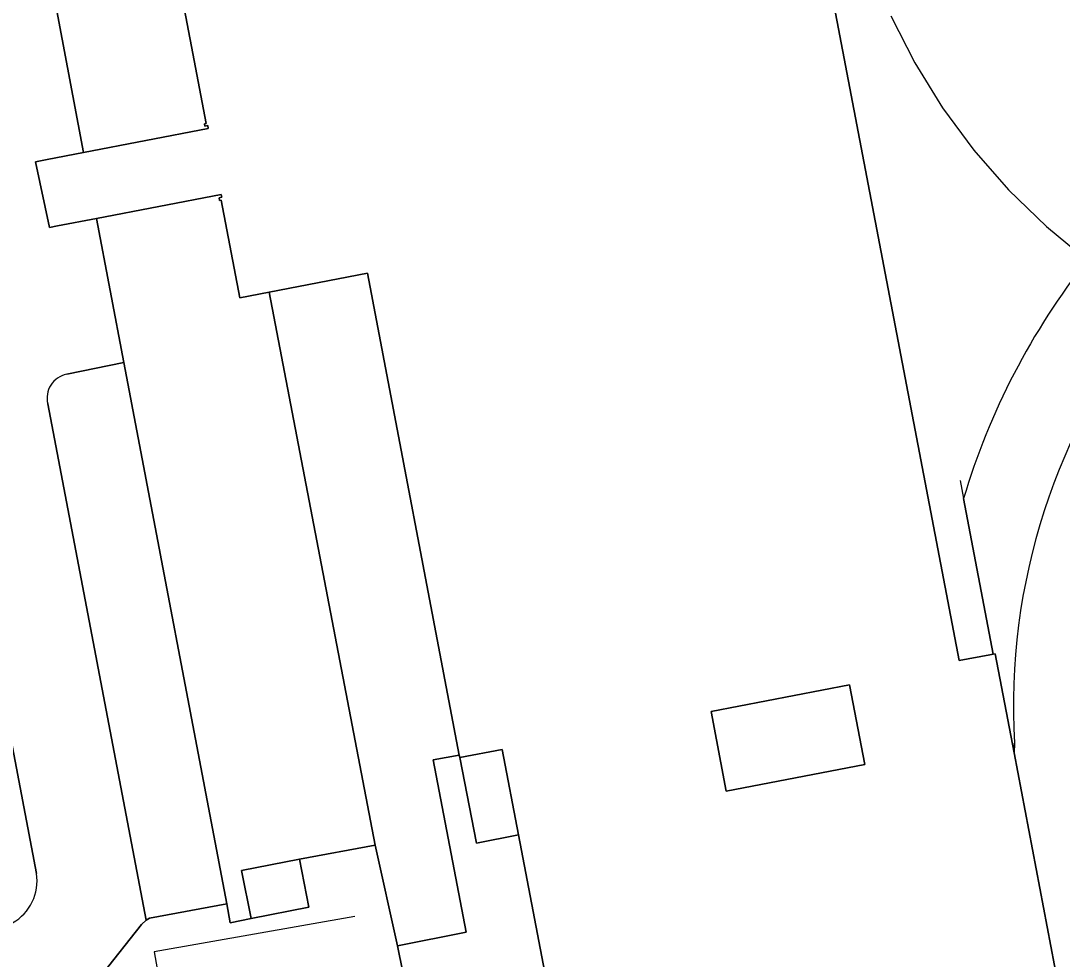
# Model space of a CAD drawing. Extents: x 158086 to 159499, y 382904 to 383981.
# Drawn here: x 159059.7 to 159122.8, y 383752.8 to 383809.7 of the extents above; entities that cross this region are included whole.
import ezdxf

# ---------------------------------------------------------------- set-up
doc = ezdxf.new("R2010")
doc.units = 0
for name, color, linetype in [('IMGEO_Erf', 7, 'Continuous'), ('IMGEO_Groenvoorziening', 7, 'Continuous'), ('IMGEO_Muur', 7, 'Continuous'), ('IMGEO_Pand', 7, 'Continuous'), ('IMGEO_Pand_overbouw', 7, 'Continuous'), ('IMGEO_Parkeervlak_gesloten', 7, 'Continuous'), ('IMGEO_Rijbaan_lokaal_gesloten', 7, 'Continuous'), ('IMGEO_Voetpad_gesloten', 7, 'Continuous'), ('IMGEO_Voetpad_open', 7, 'Continuous')]:
    doc.layers.add(name, color=color, linetype=linetype)

msp = doc.modelspace()

# ---------------------------------------------------------------- linework, layer by layer
at = {"layer": 'IMGEO_Erf'}
msp.add_lwpolyline([(159129.204, 383800.466), (159127.264, 383800.431), (159127.165, 383805.731), (159128.617, 383805.759), (159126.083, 383819.068), (159110.236, 383816.023), (159108.021, 383815.597), (159116.563, 383770.916), (159118.422, 383771.272), (159118.62, 383771.31), (159116.821, 383780.741)], dxfattribs=at)
msp.add_lwpolyline([(159110.843, 383764.613), (159109.918, 383769.445), (159101.515, 383767.837), (159102.44, 383763.005)], close=True, dxfattribs=at)
msp.add_arc((159158.642, 383768.235), 43.651, 141.8442, 163.35198, dxfattribs=at)
at = {"layer": 'IMGEO_Groenvoorziening'}
msp.add_lwpolyline([(159063.059, 383824.985), (159061.206, 383813.766), (159063.484, 383801.726), (159071.043, 383803.177), (159071.008, 383803.353), (159070.842, 383803.32), (159070.812, 383803.467), (159070.91, 383803.487), (159067.078, 383823.652), (159096.263, 383829.199), (159096.152, 383829.779), (159105.611, 383831.592), (159106.942, 383824.584), (159106.325, 383824.465), (159106.936, 383821.274), (159109.149, 383821.697), (159124.963, 383824.718), (159122.306, 383838.765)], dxfattribs=at)
msp.add_lwpolyline([(159072.95, 383792.921), (159071.823, 383798.838), (159071.725, 383798.818), (159071.693, 383798.976), (159071.861, 383799.009), (159071.825, 383799.184), (159064.258, 383797.728), (159065.921, 383788.996), (159072.173, 383756.166), (159072.378, 383755.011), (159073.635, 383755.27), (159073.062, 383758.193), (159076.575, 383758.882), (159081.15, 383759.73), (159074.742, 383793.263)], close=True, dxfattribs=at)
at = {"layer": 'IMGEO_Muur'}
for points in [[(159116.614, 383781.826), (159116.821, 383780.741)], [(159116.821, 383780.741), (159118.62, 383771.31)], [(159079.922, 383755.39), (159067.766, 383753.261), (159068.711, 383747.881), (159080.81, 383750)]]:
    msp.add_lwpolyline(points, dxfattribs=at)
at = {"layer": 'IMGEO_Pand'}
for points in [[(159067.078, 383823.652), (159070.91, 383803.487), (159070.812, 383803.467), (159070.842, 383803.32), (159071.008, 383803.353), (159071.043, 383803.177), (159063.484, 383801.726), (159061.267, 383801.3), (159060.569, 383801.166), (159061.423, 383797.183), (159061.898, 383797.274), (159064.258, 383797.728), (159071.825, 383799.184), (159071.861, 383799.009), (159071.693, 383798.976), (159071.725, 383798.818), (159071.823, 383798.838), (159072.95, 383792.921), (159074.742, 383793.263), (159080.69, 383794.4), (159086.251, 383765.19), (159086.28, 383765.04), (159088.864, 383765.517), (159089.849, 383760.359), (159092.678, 383745.544)], [(159122.563, 383751.259), (159119.882, 383765.325), (159118.737, 383771.332), (159118.62, 383771.31), (159118.422, 383771.272), (159116.563, 383770.916), (159108.021, 383815.597)]]:
    msp.add_lwpolyline(points, dxfattribs=at)
for points in [[(159109.918, 383769.445), (159110.843, 383764.613), (159102.44, 383763.005), (159101.515, 383767.837)], [(159073.635, 383755.27), (159077.14, 383755.967), (159076.575, 383758.882), (159073.062, 383758.193)]]:
    msp.add_lwpolyline(points, close=True, dxfattribs=at)
at = {"layer": 'IMGEO_Pand_overbouw'}
msp.add_lwpolyline([(159112.41, 383810.012), (159113.862, 383807.161), (159115.543, 383804.44), (159117.443, 383801.867), (159119.548, 383799.459), (159121.845, 383797.232), (159124.318, 383795.203)], dxfattribs=at)
at = {"layer": 'IMGEO_Parkeervlak_gesloten'}
for points in [[(159065.921, 383788.996), (159062.46, 383788.279)], [(159067.274, 383755.184), (159067.481, 383755.286), (159072.173, 383756.166), (159065.921, 383788.996)], [(159061.313, 383786.475), (159067.274, 383755.184)], [(159060.627, 383758.003), (159055.432, 383785.256)]]:
    msp.add_lwpolyline(points, dxfattribs=at)
for centre, radius, start, end in [((159062.742, 383786.833), 1.473, 101.02431, 194.07853), ((159057.753, 383757.549), 2.91, 299.3684, 8.9826)]:
    msp.add_arc(centre, radius, start, end, dxfattribs=at)
at = {"layer": 'IMGEO_Rijbaan_lokaal_gesloten'}
for points in [[(159064.258, 383797.728), (159061.898, 383797.274), (159061.423, 383797.183), (159060.569, 383801.166), (159061.267, 383801.3), (159063.484, 383801.726), (159061.206, 383813.766), (159060.478, 383817.587)], [(159062.46, 383788.279), (159065.921, 383788.996), (159064.258, 383797.728)], [(159064.622, 383751.912), (159066.988, 383754.918), (159067.274, 383755.184), (159061.313, 383786.475)], [(159055.432, 383785.256), (159060.627, 383758.003)], [(159086.192, 383738.371), (159092.005, 383739.494), (159091.965, 383739.795), (159098.552, 383740.97), (159098.438, 383741.573), (159095.698, 383741.042), (159095.189, 383743.787), (159097.923, 383744.328), (159097.498, 383746.454), (159092.678, 383745.544), (159089.849, 383760.359), (159087.305, 383759.85), (159086.28, 383765.04), (159086.251, 383765.19), (159084.678, 383764.896), (159086.674, 383754.444), (159082.518, 383753.621), (159083.172, 383750.321), (159083.236, 383750), (159083.427, 383748.93)]]:
    msp.add_lwpolyline(points, dxfattribs=at)
for points in [[(159080.69, 383794.4), (159074.742, 383793.263), (159081.15, 383759.73), (159082.518, 383753.621), (159086.674, 383754.444), (159084.678, 383764.896), (159086.251, 383765.19)], [(159088.864, 383765.517), (159086.28, 383765.04), (159087.305, 383759.85), (159089.849, 383760.359)]]:
    msp.add_lwpolyline(points, close=True, dxfattribs=at)
for centre, radius, start, end in [((159062.742, 383786.833), 1.473, 101.02431, 194.07853), ((159057.753, 383757.549), 2.91, 299.3684, 8.9826)]:
    msp.add_arc(centre, radius, start, end, dxfattribs=at)
at = {"layer": 'IMGEO_Voetpad_gesloten'}
for points in [[(159116.821, 383780.741), (159118.62, 383771.31), (159118.737, 383771.332), (159119.882, 383765.325), (159119.905, 383765.912)], [(159119.905, 383765.912), (159119.882, 383765.325), (159122.563, 383751.259), (159127.002, 383751.997)]]:
    msp.add_lwpolyline(points, dxfattribs=at)
for centre, radius, start, end in [((159158.642, 383768.235), 43.651, 141.8442, 163.35198), ((159158.353, 383768.149), 38.513, 140.85324, 183.33011), ((159158.353, 383768.149), 38.513, 140.85324, 183.33011)]:
    msp.add_arc(centre, radius, start, end, dxfattribs=at)
at = {"layer": 'IMGEO_Voetpad_open'}
msp.add_lwpolyline([(159083.236, 383750), (159083.172, 383750.321), (159082.518, 383753.621), (159081.15, 383759.73), (159076.575, 383758.882), (159077.14, 383755.967), (159073.635, 383755.27), (159072.378, 383755.011), (159072.173, 383756.166), (159067.481, 383755.286), (159067.274, 383755.184), (159066.988, 383754.918), (159064.622, 383751.912)], dxfattribs=at)

doc.saveas('drawing.dxf')
